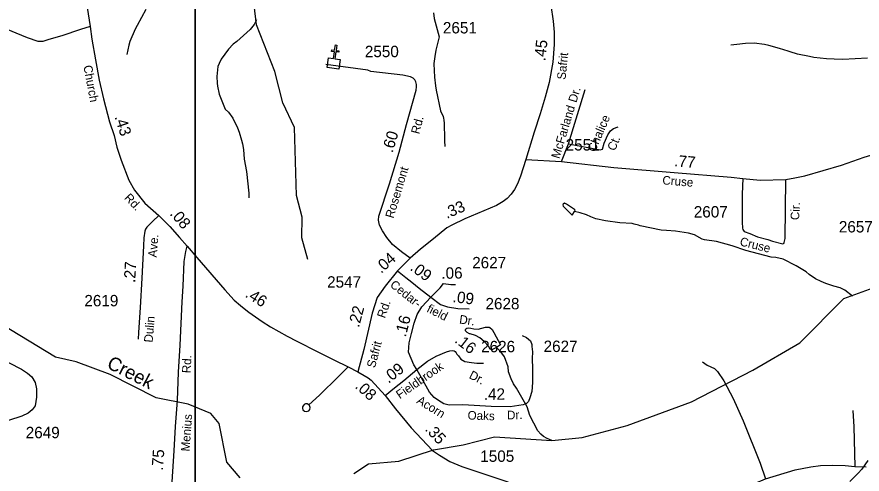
# Model space of a CAD drawing. Extents: x 1473865 to 1648260, y 639067 to 773536.
# Drawn here: x 1542181 to 1551434, y 665451 to 670462 of the extents above; entities that cross this region are included whole.
import ezdxf

# ---------------------------------------------------------------- set-up
doc = ezdxf.new("R2010")
doc.units = 0
for name, color, linetype in [('Exist Cultural Church CELL', 7, 'Continuous'), ('Exist Hydrographic Creek Single Shore', 7, 'Continuous'), ('Exist Hydrographic Creek Single Shore Label', 7, 'Continuous'), ('Exist Hydrographic Misc Water Feature', 7, 'Continuous'), ('Exist Road Non-System Type 51', 7, 'Continuous'), ('Exist Road Non-System Type 51 Label', 7, 'Continuous'), ('Exist Road Secondary Mileage Hundredths English Label', 7, 'Continuous'), ('Exist Road Secondary Type 51 Attributed', 7, 'Continuous'), ('Exist Road Secondary Type 51 Label', 7, 'Continuous'), ('Exist Road Secondary Type 51 Number Label', 7, 'Continuous'), ('Map Preparation Inset Cut Line', 7, 'Continuous')]:
    doc.layers.add(name, color=color, linetype=linetype)

msp = doc.modelspace()

# ---------------------------------------------------------------- linework, layer by layer
at = {"layer": 'Exist Cultural Church CELL'}
msp.add_lwpolyline([(1545590.9, 670012.3), (1545647.4, 670005), (1545657.2, 670080.5), (1545625.5, 670084.6), (1545627.6, 670100.5), (1545659.3, 670096.3), (1545667.1, 670155.9), (1545683, 670153.9), (1545675.2, 670094.2), (1545706.9, 670090.1), (1545704.9, 670074.2), (1545673.1, 670078.4), (1545663.2, 670002.9), (1545720.4, 669995.3), (1545706.6, 669889.7), (1545577.1, 669906.7)], close=True, dxfattribs=at)
at = {"layer": 'Exist Hydrographic Creek Single Shore'}
for points in [[(1545364.3, 667801.3), (1545301.3, 668042.1), (1545305.3, 668268.5), (1545241.2, 668502.9), (1545220.3, 669251.7), (1545091.3, 669520.2), (1545004.3, 669863.3), (1544804.3, 670376.1), (1544779, 670591)], [(1546743.2, 670507.7), (1546750.3, 670443.5), (1546803.1, 670243), (1546768.9, 670099.3), (1546755.6, 670027.4), (1546746.5, 669951.2), (1546746.5, 669947.1), (1546752.2, 669803.4), (1546762.7, 669707.2), (1546770, 669658.6), (1546818.4, 669434.4), (1546847.4, 669369.8), (1546851.2, 669353.4), (1546854.8, 669329.5), (1546858.3, 669297.4), (1546857.6, 669249.8), (1546860.2, 669169.3), (1546863.2, 669105.3), (1546866.3, 669041.2)], [(1545869.2, 665457.2), (1546029.2, 665562.3), (1546363.3, 665591.7), (1546740.3, 665718.7), (1547066.3, 665771.2), (1547409.2, 665859.4), (1548036, 665819.7), (1548368.3, 665853.2), (1548861.3, 665984.4), (1549566.3, 666242.6), (1550238.3, 666590.1), (1550751.3, 666888.3), (1551234.3, 667374.3), (1551553.3, 667492.6), (1551748.4, 667682.2), (1551873.3, 667722.4), (1552289.4, 667641.8), (1552916, 667605.3), (1553007.1, 667754.7), (1553771.4, 668560.5), (1553932.4, 668773.9), (1554063.8, 668889.4)], [(1544626.3, 665410.1), (1544479.3, 665580.5), (1544394.3, 666005.6), (1544303.2, 666115.7), (1544055.2, 666219.2), (1543706.2, 666285.4), (1543201.3, 666541.7), (1542829.2, 666680.6), (1542604.3, 666734.3), (1541820.2, 667206.4)]]:
    msp.add_lwpolyline(points, dxfattribs=at)
at = {"layer": 'Exist Hydrographic Misc Water Feature'}
for points in [[(1543592.7, 670545), (1543497.8, 670367.2), (1543477.1, 670327.4), (1543418.9, 670192.3), (1543406.2, 670152.4), (1543384.7, 670048.6)], [(1544805.2, 670428.6), (1544776.5, 670378.3), (1544733.6, 670325), (1544587.5, 670193.4), (1544546.9, 670162.2), (1544498, 670109), (1544416.4, 669998.2), (1544395.6, 669952.7), (1544381.1, 669918.5), (1544371.3, 669808.8), (1544374.2, 669734.9), (1544377.6, 669702.8), (1544394.3, 669614.6), (1544461.7, 669449.2), (1544497.2, 669416.5), (1544544.3, 669351.5), (1544594.5, 669247.1), (1544613.8, 669199.1), (1544640.3, 669109.9), (1544649.8, 669070.3), (1544662.9, 669010.2), (1544669.1, 668901.7), (1544693.1, 668769.1), (1544721.3, 668528.9), (1544720.5, 668480.6)], [(1551493.3, 670010.6), (1551223, 669994.7), (1551127, 669998.2), (1551043, 670001.6), (1550905.3, 670018.3), (1550857.3, 670026.6), (1550727.7, 670053.1), (1550648, 670078.5), (1550624.2, 670086.3), (1550528.6, 670116.2), (1550413.2, 670149.7), (1550367.1, 670158.8), (1550253.3, 670172.6), (1550157.3, 670169.6), (1550061.1, 670159.3), (1549996.9, 670152.3)], [(1548285.6, 668328.2), (1548291.7, 668344.5), (1548285.8, 668350.3), (1548198.9, 668410.3), (1548174.9, 668422.3), (1548160.7, 668408.6), (1548158.7, 668400.5), (1548162.5, 668386.5), (1548259, 668289.3), (1548267, 668300.7), (1548285.6, 668328.2)], [(1551330.1, 667400.2), (1551243.1, 667467.6), (1551195.4, 667492.4), (1551123.8, 667509.4), (1551036.2, 667540.7), (1550986.6, 667561.4), (1550925.1, 667593), (1550853.7, 667637.9), (1550820, 667666.5), (1550711.2, 667731.9), (1550568.3, 667806.1), (1550488.4, 667825.8), (1550436.6, 667830.1), (1550161.6, 667903), (1550010.3, 667951.2), (1549839, 667999.8), (1549707.3, 668018), (1549683.4, 668026.7), (1549598, 668073.6), (1549534.3, 668090.4), (1549390.6, 668113.1), (1549290.6, 668122.4), (1549234.6, 668123.6), (1549003.3, 668170.9), (1548987.5, 668179.4), (1548939.5, 668191.9), (1548915.7, 668196.5), (1548779.8, 668206.6), (1548624.2, 668227), (1548520.3, 668248.7), (1548464.8, 668269.6), (1548417.1, 668294.3), (1548347.4, 668315.4), (1548285.6, 668328.2)], [(1547431.7, 666839.6), (1547387.3, 666818.3), (1547371.3, 666816.2), (1547363.4, 666822.1), (1547341.9, 666852.9), (1547294.7, 666903.9), (1547247.4, 666944.3), (1547201.6, 666969), (1547142, 666989.9), (1547134, 666990), (1547110.2, 667002.8), (1547092.5, 667022.8), (1547090.7, 667031.1), (1547096.8, 667042.5), (1547105.1, 667048.9), (1547127, 667052.5), (1547151, 667049.6), (1547182.8, 667041.6), (1547230.7, 667040.6), (1547311.2, 667061.1), (1547351.2, 667061.1), (1547359.1, 667056.9), (1547382.7, 667034.2), (1547402.4, 667004.3), (1547474.3, 666869.1), (1547464.1, 666861.1), (1547431.7, 666839.6)], [(1548036, 665819.7), (1547986.4, 665840.4), (1547946.6, 665862.5), (1547917, 665887.7), (1547885.5, 665926.1), (1547796.2, 666093.7), (1547765.6, 666189.5), (1547648.7, 666392.1), (1547617.5, 666440.3), (1547590.3, 666496.6), (1547563.5, 666573.5), (1547560.5, 666625.2), (1547518.2, 666736.1), (1547477, 666791.1), (1547431.7, 666839.6)], [(1551497.8, 665601.3), (1551430.4, 665505.8), (1551391.6, 665460.7), (1551298.2, 665369.8)]]:
    msp.add_lwpolyline(points, dxfattribs=at)
at = {"layer": 'Exist Road Non-System Type 51'}
for p, q in [((1548221.2, 669069.4), (1548402.9, 669668)), ((1548142.1, 668875.5), (1548221.2, 669069.4))]:
    msp.add_line(p, q, dxfattribs=at)
for points in [[(1548221.2, 669069.4), (1548564.6, 669006.8), (1548591.8, 669011.9), (1548609.3, 669078), (1548648.5, 669169.8), (1548678.2, 669215.1), (1548713.3, 669239.9), (1548761.5, 669257.2)], [(1549685.3, 666682.4), (1549738.7, 666643.3), (1549816.1, 666609.9), (1549849.4, 666575.2), (1549919.4, 666473.9), (1550023.7, 666279.9), (1550131.2, 666036), (1550316.5, 665570.7), (1550377.5, 665399.2)], [(1545809.1, 666626.1), (1545701.1, 666522.2), (1545495.2, 666316.1), (1545377.3, 666210.4)], [(1545377.3, 666210.4), (1545356.9, 666220.4), (1545339.8, 666219.3), (1545325.1, 666212.4), (1545314, 666200.3), (1545308.6, 666187.6), (1545308.1, 666173), (1545312.9, 666156.1), (1545328.4, 666141.1), (1545352.3, 666135.5), (1545376.1, 666144.4), (1545389.2, 666158.9), (1545393.1, 666180.9), (1545385.1, 666202.2), (1545377.3, 666210.4)], [(1551331.1, 666147.3), (1551341.8, 665967.2), (1551355.9, 665532.5)]]:
    msp.add_lwpolyline(points, dxfattribs=at)
at = {"layer": 'Exist Road Secondary Type 51 Attributed'}
msp.add_line((1546485.9, 667817.9), (1546349.2, 667679.5), dxfattribs=at)
for points in [[(1542571.7, 671507.4), (1542729.1, 671321.7), (1542798.8, 671190.2), (1542841.7, 671080.2), (1542881.1, 670985.6), (1542915.7, 670778.6), (1542983.4, 670357.1)], [(1547902.6, 671211.7), (1547926.4, 671110.4), (1547997.2, 670771.2), (1548027.7, 670589.2), (1548053.2, 670415.4), (1548062.2, 670293.6), (1548062.2, 670159.3), (1548046.6, 669965), (1548009.5, 669742.6), (1547962.6, 669582.8), (1547908.2, 669399.2), (1547844.8, 669198.2), (1547753.4, 668900.9)], [(1542983.4, 670357.1), (1542876.9, 670325.2), (1542673.6, 670253.1), (1542528.7, 670213.8), (1542466.4, 670191.1), (1542414.4, 670192.1), (1542297.2, 670232.3), (1542005.5, 670353.8), (1541904.2, 670391.7), (1541785.9, 670368.1), (1541483.3, 670337.7), (1540650.5, 670238.8), (1540541.4, 670217.8), (1540421.8, 670210.3), (1540321.6, 670237.3)], [(1542983.4, 670357.1), (1543002.8, 670218.8), (1543040.5, 669992.2), (1543082.4, 669769.4), (1543130.5, 669564.5), (1543195.8, 669313.3), (1543245, 669162.4), (1543276.5, 669035.7), (1543321.8, 668891), (1543405.6, 668671.4), (1543469.7, 668564.2), (1543581, 668420.1), (1543734.4, 668285.7)], [(1546485.9, 667817.9), (1546391.4, 667888.7), (1546291.8, 667968), (1546231.3, 668043.3), (1546182.7, 668116.1), (1546150.7, 668177.6), (1546141.1, 668233.8), (1546144.8, 668278.3), (1546260.2, 668632.6), (1546364.8, 668978.4), (1546444.4, 669282.8), (1546551.5, 669660.8), (1546555.8, 669696.3), (1546554.5, 669722.6), (1546549.7, 669749.7), (1546535.5, 669773), (1546518.1, 669790), (1546488.2, 669806), (1546404.5, 669823.5), (1546055.3, 669864.1), (1546023.6, 669878.8), (1545563.7, 669939)], [(1550597.3, 668678.5), (1550696.8, 668698.9), (1550807.3, 668718.5), (1551207.5, 668836.9), (1551456.3, 668926.1), (1551691.1, 668995)], [(1547753.4, 668900.9), (1547694.9, 668717.2), (1547660.3, 668631.6), (1547629, 668570.6), (1547590.3, 668520.4), (1547548.3, 668473.5), (1547505.5, 668437.2), (1547431.4, 668394.4), (1547083, 668249.5), (1546942.2, 668180.3), (1546887.8, 668149), (1546740.4, 668031.2), (1546599.6, 667915.1), (1546485.9, 667817.9)], [(1547753.4, 668900.9), (1548142.1, 668875.5), (1548715.3, 668810), (1549376.2, 668757.6), (1549999, 668703.8), (1550128.4, 668690.3)], [(1550128.4, 668690.3), (1550121.3, 668520), (1550122.3, 668214.1), (1550124.7, 668147.6), (1550127, 668133), (1550141.2, 668109.3), (1550204.4, 668088.1), (1550288.5, 668052.5), (1550401.1, 668021.7)], [(1550128.4, 668690.3), (1550316.5, 668671.8), (1550597.3, 668678.5)], [(1550401.1, 668021.7), (1550453.5, 668005.6), (1550565.4, 667975.3), (1550580.3, 667980.6), (1550582.4, 667988.9), (1550591.6, 668034.5), (1550597.3, 668678.5)], [(1543734.4, 668285.7), (1543670.1, 668224.7), (1543631.4, 668186.9), (1543604.3, 668158.9), (1543587, 668135.8), (1543580.4, 668114.4), (1543570.5, 668041.1), (1543568, 667953), (1543548.2, 667598), (1543530.1, 667276.8), (1543512, 667001.7), (1543509.5, 666929.3)], [(1543734.4, 668285.7), (1543853.8, 668163), (1543959.2, 668044.4), (1544043.2, 667949.7)], [(1543646.5, 663965.4), (1543721.3, 664192.4), (1543838.8, 664588), (1543851.6, 664847.7), (1543872.2, 665193.2), (1543879.5, 665365.2), (1543903.7, 665704.7), (1543916.9, 665972.3), (1543938.3, 666257.8), (1543950, 666567.5), (1543967.6, 666865.1), (1543990.6, 667338.5), (1544001.8, 667510.4), (1544012.9, 667782.1), (1544029.2, 667890.4), (1544043.2, 667949.7)], [(1544043.2, 667949.7), (1544151.1, 667824.5), (1544457.5, 667472), (1544559.6, 667358.3), (1544627.1, 667298.2), (1544668.3, 667264.5), (1544719.4, 667224.1), (1544866.8, 667122), (1544957.4, 667065.2), (1545139.4, 666961.4), (1545244.8, 666907.9), (1545473.8, 666792.6), (1545650.8, 666704.4), (1545809.1, 666626.1), (1545914.4, 666572.7)], [(1546349.2, 667679.5), (1546211.7, 667511.5), (1546124.4, 667387.4), (1546069.3, 667214.5), (1545978.6, 666817.3), (1545914.4, 666572.7)], [(1546349.2, 667679.5), (1546437, 667605.2), (1546503.1, 667554.7), (1546585, 667488.5), (1546710.8, 667388.8)], [(1546710.8, 667388.8), (1546771.7, 667447.3), (1546814.5, 667492.6), (1546851.3, 667540.7), (1546931, 667530), (1546983.4, 667530.9)], [(1546560.9, 666597.4), (1546527.4, 666648.5), (1546468.2, 666786.1), (1546476, 666891.4), (1546499.1, 666993.5), (1546530.4, 667106.3), (1546562.5, 667201.9), (1546615.2, 667284.2), (1546710.8, 667388.8)], [(1546710.8, 667388.8), (1546816.5, 667309), (1546894.8, 667284.6), (1547009.7, 667265.5), (1547133.3, 667263.7)], [(1547713.5, 666970.4), (1547758.8, 666949.5), (1547802.3, 666911.2), (1547819.7, 666871.1), (1547818.7, 666849.5), (1547826.7, 666791), (1547821.5, 666717.8), (1547826.7, 666603.4), (1547826.7, 666455.3), (1547818, 666357.7), (1547797.1, 666288), (1547783.3, 666246.6), (1547760.4, 666223.2), (1547724, 666209.6), (1547581, 666189.3), (1547372.4, 666192.2), (1547062.5, 666209.6), (1546913.4, 666207.8), (1546854.2, 666220), (1546795.7, 666259), (1546750.4, 666291.9), (1546699.5, 666348.8), (1546610.9, 666505.6), (1546560.9, 666597.4)], [(1541663.9, 666908.7), (1541831.9, 666818.1), (1541945.6, 666758.8), (1542095.5, 666671.5), (1542232.2, 666602.3), (1542296.4, 666557.8), (1542344.2, 666518.3), (1542380.4, 666454.1), (1542393.6, 666386.5), (1542393.6, 666294.3), (1542380.4, 666200.4), (1542349.1, 666154.3), (1542303, 666118), (1542235.5, 666086.8), (1542090.5, 666037.3)], [(1546560.9, 666597.4), (1546676.2, 666689.6), (1546771.7, 666744), (1546885.4, 666791.7), (1546920.8, 666803.3), (1546948, 666804.9), (1546966.1, 666803.3), (1546978.2, 666793.1), (1546990.4, 666779.1), (1546998.5, 666766), (1547014.9, 666748.8), (1547042.1, 666710.3), (1547083.6, 666683.4), (1547155.8, 666674.6), (1547215, 666667.6), (1547289.2, 666667.2)], [(1546211.7, 666313.2), (1546316.3, 666397.2), (1546415.9, 666477.1), (1546560.9, 666597.4)], [(1545914.4, 666572.7), (1545981.9, 666532.3), (1546024.7, 666506.8), (1546059.3, 666479.6), (1546211.7, 666313.2)], [(1546211.7, 666313.2), (1546324.2, 666166.3), (1546498.3, 665957.1), (1546731.6, 665708.6), (1546808.6, 665657.3), (1546919.3, 665589.2), (1547050.2, 665532.5), (1547215.2, 665479.6), (1547522, 665378.5), (1547694.8, 665316.7)], [(1547694.8, 665316.7), (1547837.9, 665264.7), (1548001.7, 665203.3), (1548138.9, 665156.4), (1548290.6, 665109.4), (1548379, 665094.9), (1548445.8, 665089.5), (1548561.5, 665077.8), (1549000.6, 665141.4), (1549255.1, 665168.7), (1549531.8, 665207.3), (1549812.4, 665240.1), (1549996.9, 665258.6), (1550099.1, 665276.5), (1550254.4, 665349.6), (1550377.5, 665399.2), (1550699.3, 665499.1), (1550873.8, 665529.6), (1550980.1, 665543.7), (1551112.1, 665549.2), (1551248, 665544.5), (1551355.9, 665532.5), (1551477.7, 665532.3)]]:
    msp.add_lwpolyline(points, dxfattribs=at)
at = {"layer": 'Map Preparation Inset Cut Line'}
for points in [[(1481537.9, 640573), (1544130.8, 640573), (1544130.8, 678673.7), (1481537.9, 678673.7), (1481537.9, 640573)], [(1544130.8, 639067.3), (1606587.1, 639067.3), (1606587.1, 678673.7), (1544130.8, 678673.7), (1544130.8, 639067.3)]]:
    msp.add_lwpolyline(points, dxfattribs=at)

# ---------------------------------------------------------------- texts
at = {"layer": 'Exist Hydrographic Creek Single Shore Label'}
msp.add_text('Creek', height=150, rotation=333.08234, dxfattribs=at).set_placement((1543155.1, 666620.4))
at = {"layer": 'Exist Road Non-System Type 51 Label'}
for s, rotation, p in [('Dr.', 73.11943, (1548305.4, 669516.3)), ('McFarland', 73.11943, (1548118.8, 668901.5)), ('Chalice', 66.8567, (1548510.9, 668973)), ('Ct.', 66.8567, (1548726.7, 668985.7))]:
    msp.add_text(s, height=95, rotation=rotation, dxfattribs=at).set_placement(p)
at = {"layer": 'Exist Road Secondary Mileage Hundredths English Label'}
for s, rotation, p in [('.45', 83.75413, (1547965.6, 669973.9)), ('.43', 288.05509, (1543247.8, 669365.7)), ('.60', 73.16806, (1546293.2, 668966.5)), ('.77', 355.0642, (1549373.5, 668825.4)), ('.33', 23.5897, (1546887.6, 668247.3)), ('.08', 310.57666, (1543848.3, 668301.1)), ('.04', 42.12743, (1546168.2, 667643.9)), ('.27', 86.54856, (1543474.7, 667545.5)), ('.09', 323.66399, (1546477, 667693.4)), ('.06', 0.93391, (1546828.5, 667590.9)), ('.46', 327.72387, (1544671.6, 667399)), ('.09', 352.74263, (1546946.4, 667337.2)), ('.22', 75.04948, (1545925.1, 667051.4)), ('.16', 75.87096, (1546437.5, 666947.3)), ('.16', 322.1143, (1546964.5, 666902.1)), ('.09', 37.91145, (1546248.4, 666439.8)), ('.08', 318.09331, (1545875, 666402)), ('.42', 0.63846, (1547292.7, 666263.7)), ('.35', 312.94742, (1546641, 665936.6)), ('.75', 85.91218, (1543778.6, 665486.8))]:
    msp.add_text(s, height=125, rotation=rotation, dxfattribs=at).set_placement(p)
at = {"layer": 'Exist Road Secondary Type 51 Label'}
for s, rotation, p in [('Safrit', 84.41274, (1548187.2, 669770.7)), ('Church', 280.65837, (1542908.2, 669923.7)), ('Rd.', 75.34634, (1546585.1, 669171.5)), ('Rosemont', 73.16806, (1546302, 668248)), ('Cruse', 355.4709, (1549244.4, 668626.6)), ('Rd.', 313.52681, (1543349.7, 668472.8)), ('Cir.', 87.24327, (1550743.9, 668233.1)), ('Ave.', 85.38778, (1543710.8, 667822.8)), ('Cruse', 345.93334, (1550088.2, 667958.5)), ('Cedar-', 321.46996, (1546258.2, 667511.4)), ('Rd.', 70.64881, (1546209, 667152.5)), ('field', 333.41576, (1546658.6, 667232.7)), ('Dulin', 84.94916, (1543665.8, 666890.2)), ('Dr.', 351.63492, (1547019.1, 667103)), ('Safrit', 75.04948, (1546100.1, 666608.2)), ('Rd.', 87.84398, (1544083.7, 666555.5)), ('Fieldbrook', 34.83434, (1546372.5, 666270.6)), ('Dr.', 332.43129, (1547122.4, 666506.4)), ('Acorn', 328.28042, (1546549.2, 666234.3)), ('Oaks', 358.25434, (1547113.9, 666049)), ('Dr.', 1.95851, (1547548.1, 666049.3)), ('Menius', 85.91218, (1544070.3, 665696.8))]:
    msp.add_text(s, height=95, rotation=rotation, dxfattribs=at).set_placement(p)
at = {"layer": 'Exist Road Secondary Type 51 Number Label'}
for s, p in [('2651', (1546844.6, 670281.1)), ('2550', (1545990, 670020.8)), ('2551', (1548188.3, 668997.5)), ('2607', (1549591.1, 668263.3)), ('2657', (1551179.3, 668099.5)), ('2627', (1547165.1, 667706.4)), ('2547', (1545576.8, 667494.5)), ('2619', (1542919.5, 667289.6)), ('2628', (1547310.8, 667256.8)), ('2626', (1547263, 666786.2)), ('2627', (1547947.1, 666788.9)), ('2649', (1542277.4, 665844.1)), ('1505', (1547253.8, 665585.3))]:
    msp.add_text(s, height=125, dxfattribs=at).set_placement(p)

doc.saveas('drawing.dxf')
